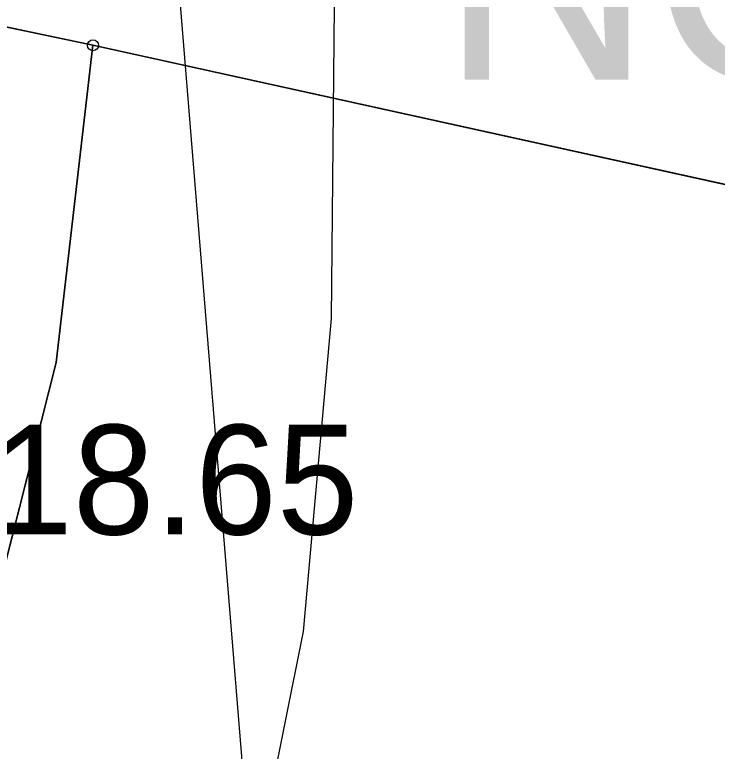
# Model space of a CAD drawing. Extents: x -706130 to -698555, y -971544 to -967260.
# Drawn here: x -703372.6 to -703308.5, y -970684.3 to -970617.2 of the extents above; entities that cross this region are included whole.
import ezdxf

# ---------------------------------------------------------------- set-up
doc = ezdxf.new("R2010")
doc.units = 0
for name, color, linetype in [('Archeologická naleziště S', 7, 'Continuous'), ('Hranice intravilán', 7, 'Continuous'), ('KN_Hranice_parcel', 7, 'Continuous'), ('KN_Polygon parcely', 7, 'Continuous'), ('KN_Popisy_pomistni nazvy', 7, 'Continuous'), ('KN_POZEMKY_6_OVOCNY_SAD', 7, 'Continuous'), ('KN_POZEMKY_7_TTP', 7, 'Continuous'), ('KN_Značky bodu BP', 7, 'Continuous'), ('Plochy smíšené nezastavěného území všeobecné S', 7, 'Continuous'), ('Plochy smíšené obytné venkovské S', 7, 'Continuous'), ('Regulační bloky v krajině S', 7, 'Continuous'), ('Regulační bloky zastavěné S', 7, 'Continuous'), ('Regulační kódy zastavěné S', 7, 'Continuous'), ('VÝŠKOPIS_vrstevnice zesílená', 7, 'Continuous'), ('Zastavene uzemi N', 7, 'Continuous'), ('Zastavene uzemi plochy N', 7, 'Continuous')]:
    doc.layers.add(name, color=color, linetype=linetype)

msp = doc.modelspace()

# ---------------------------------------------------------------- linework, layer by layer
at = {"layer": 'Archeologická naleziště S'}
msp.add_lwpolyline([(-703408.701, -970993.876), (-703586.125, -970875.938), (-703659.438, -970897.188), (-703878.375, -970326.375), (-703591.188, -970210.375), (-703362.812, -970550.625), (-703335.438, -970886.438), (-703375.42, -970994.479)], dxfattribs=at)
at = {"layer": 'Hranice intravilán'}
msp.add_lwpolyline([(-703370.59, -970828.85), (-703368.88, -970798.82), (-703372.05, -970774.7), (-703378.26, -970759.04), (-703354.08, -970769.21), (-703338.12, -970775.63), (-703321.76, -970722.01), (-703341.58, -970715.28), (-703347.32, -970713.82), (-703368.24, -970708.49), (-703385.77, -970699.34), (-703399.89, -970695.15), (-703401.39, -970678.73), (-703404.93, -970671.23), (-703375.85, -970676.8), (-703368.77, -970648.89), (-703365.42, -970619.95), (-703382.32, -970616.38)], dxfattribs=at)
at = {"layer": 'KN_Hranice_parcel'}
for q in [(-703382.32, -970616.38), (-703283.7, -970637.97)]:
    msp.add_line((-703365.42, -970619.95), q, dxfattribs=at)
msp.add_lwpolyline([(-703404.93, -970671.23), (-703375.85, -970676.8), (-703368.77, -970648.89), (-703365.42, -970619.95)], dxfattribs=at)
at = {"layer": 'KN_Polygon parcely'}
for points in [[(-703365.42, -970619.95), (-703283.7, -970637.97), (-703267.68, -970642.06), (-703201.75, -970661.96), (-703136.34, -970683.28), (-703105.85, -970641.11), (-703098.9, -970628.21), (-703166.4, -970592.36), (-703196.44, -970578.75), (-703235.81, -970564.05), (-703262.19, -970558.35), (-703273.75, -970556.53), (-703308.15, -970576.53), (-703318.91, -970579.47), (-703374.63, -970612.98), (-703373.91, -970614.94), (-703382.32, -970616.38)], [(-703375.85, -970676.8), (-703368.77, -970648.89), (-703365.42, -970619.95), (-703382.32, -970616.38), (-703428.02, -970606.74), (-703416.95, -970645.24), (-703415.8, -970636.51), (-703400.26, -970638.56), (-703386.15, -970637.68), (-703376.52, -970640.28), (-703377.2, -970642.8), (-703381.88, -970660.27), (-703384.97, -970659.37), (-703386.4, -970664.27), (-703392.27, -970662.56), (-703399.23, -970650.56), (-703404.93, -970671.23)], [(-703401.39, -970678.73), (-703391.48, -970690.98), (-703368.04, -970703.69), (-703340.62, -970710.13), (-703313.66, -970720.21), (-703234.83, -970751.38), (-703193.88, -970758.14), (-703168.87, -970735.8), (-703142.86, -970683.51), (-703137.61, -970684.84), (-703136.34, -970683.28), (-703201.75, -970661.96), (-703267.68, -970642.06), (-703283.7, -970637.97), (-703365.42, -970619.95), (-703368.77, -970648.89), (-703375.85, -970676.8), (-703404.93, -970671.23)]]:
    msp.add_lwpolyline(points, close=True, dxfattribs=at)
at = {"layer": 'KN_POZEMKY_6_OVOCNY_SAD'}
for p, q in [((-703365.42, -970619.95), (-703382.32, -970616.38)), ((-703368.77, -970648.89), (-703365.42, -970619.95)), ((-703365.42, -970619.95), (-703283.7, -970637.97)), ((-703283.7, -970637.97), (-703365.42, -970619.95)), ((-703375.85, -970676.8), (-703368.77, -970648.89))]:
    msp.add_line(p, q, dxfattribs=at)
at = {"layer": 'KN_POZEMKY_7_TTP'}
for p, q in [((-703382.32, -970616.38), (-703365.42, -970619.95)), ((-703365.42, -970619.95), (-703368.77, -970648.89)), ((-703368.77, -970648.89), (-703375.85, -970676.8))]:
    msp.add_line(p, q, dxfattribs=at)
at = {"layer": 'KN_Značky bodu BP'}
for radius in [0.5, 0.0303]:
    msp.add_circle((-703365.42, -970619.95), radius, dxfattribs=at)
at = {"layer": 'Plochy smíšené nezastavěného území všeobecné S'}
for p, q in [((-703382.32, -970616.38), (-703365.42, -970619.95)), ((-703365.42, -970619.95), (-703368.77, -970648.89))]:
    msp.add_line(p, q, dxfattribs=at)
msp.add_lwpolyline([(-703368.77, -970648.89), (-703375.85, -970676.8), (-703404.93, -970671.23)], dxfattribs=at)
at = {"layer": 'Plochy smíšené obytné venkovské S'}
for p, q in [((-703365.42, -970619.95), (-703382.32, -970616.38)), ((-703368.77, -970648.89), (-703365.42, -970619.95)), ((-703375.85, -970676.8), (-703368.77, -970648.89))]:
    msp.add_line(p, q, dxfattribs=at)
at = {"layer": 'Regulační bloky v krajině S'}
for p, q in [((-703382.32, -970616.38), (-703365.42, -970619.95)), ((-703365.42, -970619.95), (-703368.77, -970648.89))]:
    msp.add_line(p, q, dxfattribs=at)
msp.add_lwpolyline([(-703368.77, -970648.89), (-703375.85, -970676.8), (-703404.93, -970671.23)], dxfattribs=at)
at = {"layer": 'Regulační bloky zastavěné S'}
for p, q in [((-703365.42, -970619.95), (-703382.32, -970616.38)), ((-703368.77, -970648.89), (-703365.42, -970619.95)), ((-703375.85, -970676.8), (-703368.77, -970648.89))]:
    msp.add_line(p, q, dxfattribs=at)
at = {"layer": 'VÝŠKOPIS_vrstevnice zesílená'}
msp.add_lwpolyline([(-703343.417, -970616.355), (-703343.703, -970644.889), (-703346.271, -970673.423), (-703353.119, -970707.664), (-703362.678, -970749.038), (-703363.677, -970760.167), (-703363.82, -970771.58), (-703363.106, -970782.994), (-703359.111, -970805.821), (-703358.54, -970817.235)], dxfattribs=at)
at = {"layer": 'Zastavene uzemi N'}
msp.add_lwpolyline([(-703369.06, -970825.66), (-703364.689, -970816.507), (-703355, -970796.22), (-703356.16, -970787.98), (-703354.08, -970769.21), (-703338.12, -970775.63), (-703321.76, -970722.01), (-703341.58, -970715.28), (-703347.32, -970713.82), (-703368.24, -970708.49), (-703385.77, -970699.34), (-703399.89, -970695.15), (-703401.39, -970678.73), (-703404.93, -970671.23), (-703375.85, -970676.8), (-703368.77, -970648.89), (-703365.42, -970619.95), (-703382.32, -970616.38)], dxfattribs=at)
at = {"layer": 'Zastavene uzemi plochy N'}
msp.add_lwpolyline([(-703369.06, -970825.66), (-703364.689, -970816.507), (-703355, -970796.22), (-703356.16, -970787.98), (-703354.08, -970769.21), (-703338.12, -970775.63), (-703321.76, -970722.01), (-703341.58, -970715.28), (-703347.32, -970713.82), (-703368.24, -970708.49), (-703385.77, -970699.34), (-703399.89, -970695.15), (-703401.39, -970678.73), (-703404.93, -970671.23), (-703375.85, -970676.8), (-703368.77, -970648.89), (-703365.42, -970619.95), (-703382.32, -970616.38)], dxfattribs=at)

# ---------------------------------------------------------------- texts
at = {"layer": 'KN_Popisy_pomistni nazvy'}
msp.add_text('NOVÁ STAROST', height=20, dxfattribs=at).set_placement((-703333.742, -970623.092))
at = {"layer": 'Regulační kódy zastavěné S'}
msp.add_text('SV.2.18.65', height=10, dxfattribs=at).set_placement((-703407.391, -970664.573))

doc.saveas('drawing.dxf')
